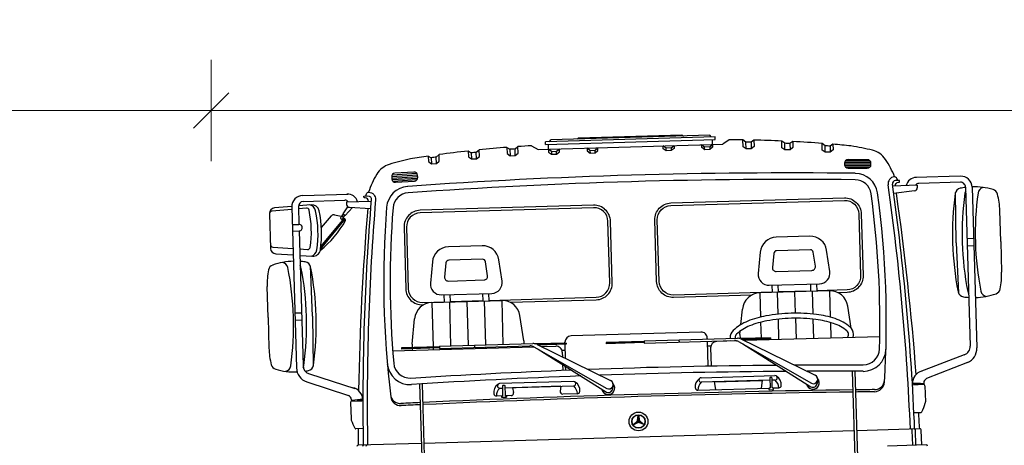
# Model space of a CAD drawing. Header units: metres. Extents: x -54 to 109, y -117 to 84.
# Tile 625 of 656: x 32.83 to 36.73, y -8.94 to -7.26. Entities that reach past the tile are written whole.
import ezdxf

# ---------------------------------------------------------------- set-up
doc = ezdxf.new("R2010")
doc.units = ezdxf.units.M
doc.layers.get('Defpoints').update_dxf_attribs({"color": 151})
for name, color, linetype, lineweight in [('X-XX-AL-AANKLEDING-SD', 7, 'Continuous', 25), ('X-XX-AL-M', 7, 'Continuous', 18), ('X-XX-AL_BINDEND-M', 10, 'Continuous', 18)]:
    doc.layers.add(name, color=color, linetype=linetype, lineweight=lineweight)
doc.styles.add('NLCS-ISO-M100-T25', font='NLCS-ISO.ttf', dxfattribs={"height": 0.25})
doc.dimstyles.new('NLCS-M100-T25-SCHRAP_L2_H2', dxfattribs={"dimscale": 0.1, "dimtxt": 2.5, "dimasz": 1.4, "dimexe": 2, "dimexo": 2, "dimgap": 0.7, "dimtad": 1, "dimzin": 0, "dimdsep": 46, "dimtxsty": 'NLCS-ISO-M100-T25', "dimblk": 'OBLIQUE', "dimcen": 0, "dimdle": 2, "dimclrd": 256, "dimclre": 256, "dimclrt": 256, "dimazin": 0, "dimtfac": 1, "dimtdec": 3, "dimtofl": 0, "dimtmove": 0, "dimatfit": 3, "dimldrblk": 'OBLIQUE', "dimfxl": 2, "dimfxlon": 1, "dimtfillclr": 256, "dimtolj": 1, "dimtzin": 0, "dimlwd": -1, "dimlwe": -1, "dimarcsym": 0})

# ---------------------------------------------------------------- blocks, each defined once
blk = doc.blocks.new('_Oblique')
at = {"color": 0, "linetype": 'ByBlock', "lineweight": -2}
blk.add_line((-0.5, -0.5), (0.5, 0.5), dxfattribs=at)
blk = doc.blocks.new('*D189')
at = {"layer": 'Defpoints', "color": 0, "transparency": 16777216}
for p in [(33.5898, -7.6145), (41.0898, -9.7269), (33.5898, -10.4946)]:
    blk.add_point(p, dxfattribs=at)
at = {"layer": 'X-XX-AL_BINDEND-M', "transparency": 16777216}
for p, q in [((33.5898, -7.8145), (33.5898, -7.4145)), ((41.0898, -7.8145), (41.0898, -7.4145)), ((41.2898, -7.6145), (33.3898, -7.6145))]:
    blk.add_line(p, q, dxfattribs=at)
at = {"layer": 'X-XX-AL_BINDEND-M', "transparency": 16777216, "xscale": 0.14, "yscale": 0.14, "zscale": 0.14, "rotation": 180}
blk.add_blockref('_Oblique', (33.5898, -7.6145), dxfattribs=at)
at = {"layer": 'X-XX-AL_BINDEND-M', "transparency": 16777216, "xscale": 0.14, "yscale": 0.14, "zscale": 0.14}
blk.add_blockref('_Oblique', (41.0898, -7.6145), dxfattribs=at)
at = {"layer": 'X-XX-AL_BINDEND-M', "transparency": 16777216, "insert": (37.3398, -7.4195), "char_height": 0.25, "attachment_point": 5, "style": 'NLCS-ISO-M100-T25'}
blk.add_mtext('\\A1;7.50', dxfattribs=at)
blk = doc.blocks.new('*D190')
at = {"layer": 'Defpoints', "color": 0, "transparency": 16777216}
for p in [(29.5398, -7.6145), (33.5898, -10.4946), (29.5398, -10.6846)]:
    blk.add_point(p, dxfattribs=at)
at = {"layer": 'X-XX-AL-M', "transparency": 16777216}
for p, q in [((29.5398, -7.8145), (29.5398, -7.4145)), ((33.5898, -7.8145), (33.5898, -7.4145)), ((33.7898, -7.6145), (29.3398, -7.6145))]:
    blk.add_line(p, q, dxfattribs=at)
at = {"layer": 'X-XX-AL-M', "transparency": 16777216, "xscale": 0.14, "yscale": 0.14, "zscale": 0.14, "rotation": 180}
blk.add_blockref('_Oblique', (29.5398, -7.6145), dxfattribs=at)
at = {"layer": 'X-XX-AL-M', "transparency": 16777216, "xscale": 0.14, "yscale": 0.14, "zscale": 0.14}
blk.add_blockref('_Oblique', (33.5898, -7.6145), dxfattribs=at)
at = {"layer": 'X-XX-AL-M', "transparency": 16777216, "insert": (31.5648, -7.4195), "char_height": 0.25, "attachment_point": 5, "style": 'NLCS-ISO-M100-T25'}
blk.add_mtext('\\A1;4.05', dxfattribs=at)
blk = doc.blocks.new('SAL-AANKLEDING_VRACHTAUTO_VOORAANZICHT-D')
for p, q in [((-0.3361, 2.6849), (-0.3361, 2.695)), ((0.3361, 2.695), (-0.3361, 2.695)), ((-0.3203, 2.695), (-0.3146, 2.7018)), ((0.3146, 2.7018), (-0.3146, 2.7018)), ((-0.205, 2.7065), (-0.2108, 2.7018)), ((-0.205, 2.7065), (0.205, 2.7065)), ((0.205, 2.7065), (0.2108, 2.7018)), ((0.3203, 2.695), (0.3146, 2.7018)), ((0.3361, 2.6849), (0.3361, 2.695)), ((-0.8014, 2.6522), (-0.79, 2.6448)), ((-0.8014, 2.6522), (-0.8014, 2.6303)), ((-0.7697, 2.647), (-0.7583, 2.6569)), ((-0.7583, 2.6303), (-0.7583, 2.6569)), ((-0.6424, 2.6676), (-0.6311, 2.6599)), ((-0.6424, 2.6676), (-0.6424, 2.6442)), ((-0.6311, 2.6599), (-0.6311, 2.6356)), ((-0.6107, 2.6614), (-0.5993, 2.6708)), ((-0.6107, 2.6356), (-0.6107, 2.6614)), ((-0.5993, 2.6442), (-0.5993, 2.6708)), ((-0.4888, 2.6775), (-0.4774, 2.6694)), ((-0.4888, 2.6775), (-0.4888, 2.6528)), ((-0.4888, 2.6528), (-0.4774, 2.6441)), ((-0.4774, 2.6694), (-0.4774, 2.6441)), ((-0.457, 2.6703), (-0.4457, 2.6794)), ((-0.457, 2.6441), (-0.457, 2.6703)), ((-0.457, 2.6441), (-0.4457, 2.6528)), ((-0.4457, 2.6528), (-0.4457, 2.6794)), ((-0.3915, 2.6812), (-0.3658, 2.6652)), ((-0.3658, 2.6652), (0.3658, 2.6652)), ((-0.3361, 2.6849), (0.3361, 2.6849)), ((-0.3248, 2.6652), (-0.3248, 2.6849)), ((-0.3134, 2.6561), (-0.3248, 2.6652)), ((-0.3248, 2.6652), (-0.3248, 2.6542)), ((-0.3248, 2.6542), (-0.3134, 2.6455)), ((-0.3134, 2.6561), (-0.2931, 2.6561)), ((-0.3134, 2.6561), (-0.3134, 2.6455)), ((-0.2931, 2.6561), (-0.2817, 2.6652)), ((-0.2931, 2.6455), (-0.2931, 2.6561)), ((-0.2931, 2.6455), (-0.2817, 2.6542)), ((-0.2817, 2.6542), (-0.2817, 2.6652)), ((-0.1723, 2.6652), (-0.1723, 2.6542)), ((-0.1609, 2.6561), (-0.1723, 2.6652)), ((-0.1723, 2.6542), (-0.1609, 2.6455)), ((-0.1609, 2.6561), (-0.1609, 2.6455)), ((-0.1609, 2.6561), (-0.1406, 2.6561)), ((-0.1406, 2.6561), (-0.1292, 2.6652)), ((-0.1406, 2.6455), (-0.1406, 2.6561)), ((-0.1406, 2.6455), (-0.1292, 2.6542)), ((-0.1292, 2.6542), (-0.1292, 2.6652)), ((0.1292, 2.6542), (0.1292, 2.6652)), ((0.1406, 2.6561), (0.1292, 2.6652)), ((0.1406, 2.6455), (0.1292, 2.6542)), ((0.1609, 2.6561), (0.1406, 2.6561)), ((0.1406, 2.6455), (0.1406, 2.6561)), ((0.1609, 2.6561), (0.1723, 2.6652)), ((0.1609, 2.6561), (0.1609, 2.6455)), ((0.1723, 2.6542), (0.1609, 2.6455)), ((0.1723, 2.6652), (0.1723, 2.6542)), ((0.2931, 2.6561), (0.2817, 2.6652)), ((0.2817, 2.6542), (0.2817, 2.6652)), ((0.2931, 2.6455), (0.2817, 2.6542)), ((0.2931, 2.6455), (0.2931, 2.6561)), ((0.3134, 2.6561), (0.2931, 2.6561)), ((0.3134, 2.6561), (0.3248, 2.6652)), ((0.3134, 2.6561), (0.3134, 2.6455)), ((0.3248, 2.6542), (0.3134, 2.6455)), ((0.3248, 2.6652), (0.3248, 2.6849)), ((0.3248, 2.6652), (0.3248, 2.6542)), ((0.3915, 2.6812), (0.3658, 2.6652)), ((0.4457, 2.6528), (0.4457, 2.6794)), ((0.457, 2.6703), (0.4457, 2.6794)), ((0.457, 2.6441), (0.4457, 2.6528)), ((0.457, 2.6441), (0.457, 2.6703)), ((0.4888, 2.6775), (0.4774, 2.6694)), ((0.4774, 2.6694), (0.4774, 2.6441)), ((0.4888, 2.6528), (0.4774, 2.6441)), ((0.4888, 2.6775), (0.4888, 2.6528)), ((0.5993, 2.6442), (0.5993, 2.6708)), ((0.6107, 2.6614), (0.5993, 2.6708)), ((0.6107, 2.6356), (0.6107, 2.6614)), ((0.6424, 2.6676), (0.6311, 2.6599)), ((0.6311, 2.6599), (0.6311, 2.6356)), ((0.6424, 2.6676), (0.6424, 2.6442)), ((0.7583, 2.6303), (0.7583, 2.6569)), ((0.7697, 2.647), (0.7583, 2.6569)), ((0.8014, 2.6522), (0.79, 2.6448)), ((0.8014, 2.6522), (0.8014, 2.6303)), ((-0.8014, 2.6303), (-0.79, 2.6216)), ((-0.79, 2.6448), (-0.79, 2.6216)), ((-0.79, 2.6216), (-0.7697, 2.6216)), ((-0.7697, 2.6216), (-0.7697, 2.647)), ((-0.7697, 2.6216), (-0.7583, 2.6303)), ((-0.6424, 2.6442), (-0.6311, 2.6356)), ((-0.6311, 2.6356), (-0.6107, 2.6356)), ((-0.6107, 2.6356), (-0.5993, 2.6442)), ((-0.4774, 2.6441), (-0.457, 2.6441)), ((-0.3134, 2.6455), (-0.2931, 2.6455)), ((-0.1609, 2.6455), (-0.1406, 2.6455)), ((0.1609, 2.6455), (0.1406, 2.6455)), ((0.3134, 2.6455), (0.2931, 2.6455)), ((0.4774, 2.6441), (0.457, 2.6441)), ((0.6107, 2.6356), (0.5993, 2.6442)), ((0.6311, 2.6356), (0.6107, 2.6356)), ((0.6424, 2.6442), (0.6311, 2.6356)), ((0.7697, 2.6216), (0.7583, 2.6303)), ((0.7697, 2.6216), (0.7697, 2.647)), ((0.79, 2.6216), (0.7697, 2.6216)), ((0.79, 2.6448), (0.79, 2.6216)), ((0.8014, 2.6303), (0.79, 2.6216)), ((-0.9482, 2.5759), (-0.8461, 2.5791)), ((-0.9481, 2.5696), (-0.8459, 2.5729)), ((-0.9461, 2.5822), (-0.8486, 2.5853)), ((0.9481, 2.5696), (0.8459, 2.5729)), ((0.9482, 2.5759), (0.8461, 2.5791)), ((0.9461, 2.5822), (0.8486, 2.5853)), ((-0.9477, 2.5634), (-0.8458, 2.5666)), ((-0.9448, 2.5572), (-0.8484, 2.5603)), ((0.9477, 2.5634), (0.8458, 2.5666)), ((0.9448, 2.5572), (0.8484, 2.5603)), ((-1.3022, 2.5111), (-1.124, 2.5111)), ((1.3022, 2.5111), (1.124, 2.5111)), ((-1.3472, 2.4571), (-1.4267, 2.4525)), ((-1.3472, 2.4661), (-1.3472, 1.8303)), ((-1.3211, 2.4672), (-1.3211, 2.397)), ((-1.2895, 2.4605), (-1.3211, 2.4587)), ((-1.3011, 2.4872), (-1.1361, 2.4872)), ((-1.1446, 2.4336), (-1.1252, 2.4612)), ((-1.1363, 2.4274), (-1.1076, 2.4577)), ((-1.13, 2.4801), (-1.13, 2.4707)), ((-1.13, 2.4801), (-1.0328, 2.4801)), ((-1.1192, 2.4588), (-1.0359, 2.4511)), ((1.13, 2.4801), (1.0328, 2.4801)), ((1.1192, 2.4588), (1.0359, 2.4511)), ((1.13, 2.4801), (1.13, 2.4707)), ((1.3011, 2.4872), (1.1361, 2.4872)), ((1.3211, 2.4672), (1.3211, 1.8385)), ((1.3472, 2.4661), (1.3472, 1.8303)), ((-1.2324, 2.3823), (-1.1911, 2.427)), ((-1.1788, 2.4307), (-1.1525, 2.424)), ((-1.1512, 2.4236), (-1.1436, 2.4329)), ((-1.1446, 2.4336), (-1.1363, 2.4274)), ((-1.1446, 2.4192), (-1.1373, 2.4282)), ((-1.1446, 2.4187), (-1.1369, 2.4118)), ((1.2777, 2.2486), (1.2806, 2.4467)), ((-1.3472, 2.397), (-1.3211, 2.397)), ((-1.2385, 2.2969), (-1.1369, 2.4118)), ((-1.2368, 2.3077), (-1.1413, 2.4157)), ((-1.3472, 2.3712), (-1.3211, 2.3712)), ((-1.3211, 2.3712), (-1.3211, 1.8385)), ((1.4538, 2.2486), (1.4538, 2.3706)), ((-1.4271, 2.3101), (-1.3472, 2.3024)), ((-1.3211, 2.2998), (-1.2896, 2.2968)), ((1.3472, 2.2628), (1.3211, 2.2628)), ((-1.2777, 2.0331), (-1.2806, 2.2312)), ((-0.7437, 2.2275), (-0.7505, 2.1718)), ((-0.5986, 2.2377), (-0.7322, 2.2377)), ((-0.5806, 2.1718), (-0.5874, 2.2278)), ((0.5546, 2.2275), (0.5478, 2.1718)), ((0.6997, 2.2377), (0.5661, 2.2377)), ((0.7177, 2.1718), (0.7109, 2.2278)), ((1.2777, 2.2486), (1.2806, 2.0505)), ((1.3472, 2.2344), (1.3211, 2.2344)), ((1.4538, 2.2486), (1.4538, 2.1267)), ((-1.4538, 2.0331), (-1.4538, 2.155)), ((-0.7363, 2.1558), (-0.5948, 2.1558)), ((0.562, 2.1558), (0.7035, 2.1558)), ((-0.8036, 2.0732), (-0.8036, 1.897)), ((-0.8036, 2.0732), (-0.5275, 2.0732)), ((-0.7539, 2.0732), (-0.7539, 2.1021)), ((-0.7346, 2.0732), (-0.7346, 1.8991)), ((-0.73, 2.0732), (-0.73, 2.1021)), ((-0.6656, 2.0732), (-0.6656, 1.8991)), ((-0.6009, 2.0732), (-0.6009, 2.1021)), ((-0.5965, 2.0732), (-0.5965, 1.8991)), ((-0.5769, 2.0732), (-0.5769, 2.1021)), ((-0.5275, 2.0732), (-0.5275, 1.8991)), ((0.7708, 2.0732), (0.4947, 2.0732)), ((0.4947, 2.0732), (0.4947, 1.9773)), ((0.5444, 2.0732), (0.5444, 2.1021)), ((0.5638, 2.0732), (0.5638, 1.9867)), ((0.5684, 2.0732), (0.5684, 2.1021)), ((0.6328, 2.0732), (0.6328, 1.9886)), ((0.6975, 2.0732), (0.6975, 2.1021)), ((0.7018, 2.0732), (0.7018, 1.9833)), ((0.7215, 2.0732), (0.7215, 2.1021)), ((0.7708, 2.0732), (0.7708, 1.9689)), ((-1.4538, 2.0331), (-1.4538, 1.9111)), ((-1.3472, 2.0472), (-1.3211, 2.0472)), ((-1.2777, 2.0331), (-1.2806, 1.835)), ((-1.3472, 2.0189), (-1.3211, 2.0189)), ((-0.8869, 1.9103), (-0.8742, 2.0109)), ((-0.4443, 1.9103), (-0.457, 2.0109)), ((0.4165, 1.95), (0.4242, 2.0109)), ((0.8524, 1.9233), (0.8414, 2.0109)), ((0.4947, 1.9568), (0.4947, 1.8944)), ((0.5638, 1.9666), (0.5638, 1.886)), ((0.6328, 1.9686), (0.6328, 1.886)), ((0.7018, 1.9632), (0.7018, 1.886)), ((-0.8869, 1.9103), (-0.8869, 1.897)), ((-0.4443, 1.9103), (-0.4443, 1.8991)), ((0.2569, 1.9251), (-0.2569, 1.9251)), ((0.4115, 1.9103), (0.4133, 1.9244)), ((0.4115, 1.9103), (0.4115, 1.8945)), ((0.7708, 1.9479), (0.7708, 1.886)), ((-0.9645, 1.886), (-0.405, 1.886)), ((-0.779, 1.897), (-0.9292, 1.897)), ((-0.9292, 1.897), (-0.9292, 1.8924)), ((-0.779, 1.8947), (-0.9292, 1.8947)), ((-0.779, 1.8924), (-0.9292, 1.8924)), ((-0.8869, 1.8924), (-0.8869, 1.886)), ((-0.8036, 1.8924), (-0.8036, 1.886)), ((-0.779, 1.8991), (-0.4093, 1.8991)), ((-0.779, 1.8991), (-0.779, 1.8903)), ((-0.779, 1.8903), (-0.4207, 1.8903)), ((-0.7346, 1.8903), (-0.7346, 1.886)), ((-0.6656, 1.8903), (-0.6656, 1.886)), ((-0.6406, 1.8991), (-0.6406, 1.8903)), ((-0.5965, 1.8903), (-0.5965, 1.886)), ((-0.5275, 1.8903), (-0.5275, 1.886)), ((-0.4443, 1.8903), (-0.4443, 1.886)), ((-0.405, 1.886), (-0.1216, 1.7124)), ((-0.2777, 1.897), (-0.3983, 1.897)), ((-0.3954, 1.8957), (-0.1057, 1.7436)), ((-0.2777, 1.8947), (-0.3934, 1.8947)), ((-0.2777, 1.8924), (-0.3891, 1.8924)), ((-0.3886, 1.8762), (-0.1237, 1.6985)), ((-0.3769, 1.886), (-0.3187, 1.886)), ((-0.2819, 1.897), (-0.2819, 1.9001)), ((-0.2819, 1.8361), (-0.2819, 1.8924)), ((-0.2777, 1.897), (-0.2777, 1.8924)), ((-0.1192, 1.8944), (-0.1192, 1.8898)), ((0.0311, 1.8944), (-0.1192, 1.8944)), ((0.0311, 1.8921), (-0.1192, 1.8921)), ((0.0311, 1.8898), (-0.1192, 1.8898)), ((0.0311, 1.8965), (0.0311, 1.8877)), ((0.0311, 1.8965), (0.4008, 1.8965)), ((0.0311, 1.8877), (0.3893, 1.8877)), ((0.1695, 1.8965), (0.1695, 1.8877)), ((0.2819, 1.8965), (0.2819, 1.9001)), ((0.2819, 1.7903), (0.2819, 1.8877)), ((0.3995, 1.886), (0.3187, 1.886)), ((0.405, 1.8834), (0.6885, 1.7098)), ((0.5324, 1.8944), (0.4118, 1.8944)), ((0.4147, 1.8931), (0.7044, 1.741)), ((0.5324, 1.8921), (0.4166, 1.8921)), ((0.5324, 1.8898), (0.421, 1.8898)), ((0.4215, 1.8736), (0.6864, 1.6959)), ((0.9645, 1.886), (0.4286, 1.886)), ((0.4947, 1.8898), (0.4947, 1.886)), ((0.5324, 1.8944), (0.5324, 1.8898)), ((-0.2951, 1.8692), (-0.2819, 1.8692)), ((-0.2937, 1.861), (-0.2937, 1.8423)), ((0.2819, 1.8692), (0.2951, 1.8692)), ((0.2937, 1.861), (0.2937, 1.7902)), ((-1.2966, 1.8046), (-1.1186, 1.7424)), ((-0.2937, 1.8125), (-0.2937, 1.7902)), ((-0.2819, 1.7903), (-0.2819, 1.8046)), ((1.2966, 1.8046), (1.1186, 1.7424)), ((-1.308, 1.7735), (-1.1448, 1.7147)), ((1.308, 1.7735), (1.1448, 1.7147)), ((-0.862, 1.7521), (-0.862, 0.996)), ((-0.8518, 1.7524), (-0.8518, 0.996)), ((-0.2525, 1.7443), (-0.5453, 1.7443)), ((-0.5453, 1.7266), (-0.5332, 1.7266)), ((-0.525, 1.7266), (-0.2525, 1.7266)), ((-0.3035, 1.7266), (-0.4943, 1.7266)), ((-0.4943, 1.7266), (-0.491, 1.7073)), ((-0.3035, 1.7266), (-0.3067, 1.7073)), ((-0.0964, 1.7254), (-0.0985, 1.7114)), ((0.2525, 1.7443), (0.5453, 1.7443)), ((0.525, 1.7266), (0.2525, 1.7266)), ((0.3035, 1.7266), (0.4943, 1.7266)), ((0.3035, 1.7266), (0.3087, 1.6956)), ((0.4943, 1.7266), (0.4891, 1.6956)), ((0.5453, 1.7266), (0.5332, 1.7266)), ((0.7137, 1.7228), (0.7116, 1.7088)), ((0.8518, 1.7524), (0.8518, 0.996)), ((0.862, 1.7521), (0.862, 0.996)), ((-1.1373, 1.6869), (-1.1373, 1.6227)), ((-1.1351, 1.6924), (-1.092, 1.6924)), ((-1.1331, 1.6979), (-1.1331, 1.6938)), ((-1.0882, 1.6924), (-1.1105, 1.6924)), ((-0.5358, 1.6956), (-0.5593, 1.6956)), ((-0.5009, 1.6956), (-0.5223, 1.6956)), ((-0.2386, 1.6956), (-0.2969, 1.6956)), ((0.2386, 1.6956), (0.5223, 1.6956)), ((0.5358, 1.6956), (0.5593, 1.6956)), ((1.0882, 1.6924), (1.1105, 1.6924)), ((1.1351, 1.6924), (1.092, 1.6924)), ((1.1331, 1.6979), (1.1331, 1.6938)), ((1.1373, 1.6869), (1.1373, 1.6227)), ((-0.0035, 1.5807), (-0.0002, 1.6041)), ((0, 1.6041), (0, 1.5787)), ((0.0002, 1.6041), (0.0035, 1.5807)), ((-1.0908, 1.5821), (-1.1189, 1.5821)), ((-0.0221, 1.5662), (-0.0035, 1.5807)), ((-0.022, 1.566), (0, 1.5787)), ((0, 1.5747), (-0.0219, 1.5658)), ((0, 1.5787), (-0.0035, 1.5807)), ((0.0035, 1.5807), (0, 1.5787)), ((0, 1.5787), (0, 1.5747)), ((0.022, 1.566), (0, 1.5787)), ((0.0219, 1.5658), (0, 1.5747)), ((0.0035, 1.5807), (0.0221, 1.5662)), ((1.0908, 1.5821), (1.1189, 1.5821)), ((-0.862, 1.5169), (-1.1125, 1.5169)), ((0.8518, 1.5169), (-0.8518, 1.5169)), ((1.1125, 1.5169), (0.862, 1.5169)), ((1.0824, 1.4529), (1.0824, 1.5116)), ((1.0952, 1.4529), (1.0952, 1.5116)), ((1.1178, 1.4529), (1.1178, 1.5116)), ((1.1356, 1.4529), (0.9822, 1.4529))]:
    blk.add_line(p, q)
for points in [[(-0.934, 2.5524), (-0.8588, 2.5548, 0.414214), (-0.8457, 2.5687), (-0.846, 2.5777, 0.414214), (-0.8599, 2.5908), (-0.9351, 2.5884, 0.414214), (-0.9482, 2.5745), (-0.9479, 2.5655, 0.414214)], [(0.934, 2.5524), (0.8588, 2.5548, -0.414214), (0.8457, 2.5687), (0.846, 2.5777, -0.414214), (0.8599, 2.5908), (0.9351, 2.5884, -0.414214), (0.9482, 2.5745), (0.9479, 2.5655, -0.414214)], [(-1.1542, 2.4148), (-1.1523, 2.4133, 0.414214), (-1.1474, 2.414), (-1.1453, 2.4168, 0.414214), (-1.146, 2.4217), (-1.1479, 2.4231, 0.414214), (-1.1529, 2.4224), (-1.1549, 2.4197, 0.414214)], [(-0.7653, 2.1021), (-0.5658, 2.1021, 0.450081), (-0.5238, 2.1495), (-0.5341, 2.2342, 0.379234), (-0.5986, 2.2914), (-0.7322, 2.2914, 0.379234), (-0.7971, 2.2339), (-0.8073, 2.1495, 0.450081)], [(0.5331, 2.1021), (0.7325, 2.1021, 0.450081), (0.7745, 2.1495), (0.7642, 2.2342, 0.379234), (0.6997, 2.2914), (0.5661, 2.2914, 0.379234), (0.5013, 2.2339), (0.491, 2.1495, 0.450081)]]:
    blk.add_lwpolyline(points, format="xyb", close=True)
for points in [[(-1.0435, 2.4801, 0.445998), (-1.0564, 2.4944), (-1.0603, 2.4944), (-1.0603, 2.5016), (-1.0449, 2.5016, -0.447237), (-1.032, 2.4871, -0.447237)], [(-1.0526, 2.5016, -0.262336), (-1.0453, 2.5152, -0.165471), (-1.0403, 2.5165, -0.42128), (-1.015, 2.4856, -0.42128)], [(0.8852, 2.5091, 0.020675), (-0.8852, 2.5091, 0.371287), (-0.9467, 2.4516, 0.04128), (-0.962, 1.8372, 0.407379), (-0.8954, 1.7765, -0.006064), (-0.2609, 1.7905, 0.407379)], [(0.6216, 1.7844, -0.002617), (0.8954, 1.7765, 0.407379), (0.962, 1.8372, 0.04128), (0.9467, 2.4516, 0.371287), (0.8852, 2.5091, 0.020675)], [(1.0526, 2.5016, 0.262336), (1.0453, 2.5152, 0.165471), (1.0403, 2.5165, 0.42128), (1.015, 2.4856, 0.42128)], [(1.0435, 2.4801, -0.445998), (1.0564, 2.4944), (1.0603, 2.4944), (1.0603, 2.5016), (1.0449, 2.5016, 0.447237), (1.032, 2.4871, 0.447237)], [(-1.3471, 2.4687), (-1.4152, 2.4647, 0.397144), (-1.4362, 2.4425), (-1.4362, 2.3055, 0.386183), (-1.4161, 2.2833), (-1.3472, 2.2767, 0.391174)], [(-1.3211, 2.2741), (-1.2715, 2.2693, 0.391174), (-1.239, 2.2939, 0.088817), (-1.2392, 2.4486, 0.379553), (-1.2705, 2.4732)], [(-1.2705, 2.4732), (-1.3209, 2.4702, 0.397144)], [(-0.4938, 2.0647), (-0.1531, 2.0647, 0.414214), (-0.0878, 2.1299), (-0.0878, 2.3735, 0.414214), (-0.1531, 2.4387), (-0.8402, 2.4387, 0.414214), (-0.9055, 2.3735), (-0.9055, 2.1299, 0.414214), (-0.8402, 2.0647)], [(-0.5769, 2.0745), (-0.1531, 2.0745, 0.414214), (-0.0977, 2.1299), (-0.0977, 2.3735, 0.414214), (-0.1531, 2.4289), (-0.8402, 2.4289, 0.414214), (-0.8956, 2.3735), (-0.8956, 2.1299, 0.414214), (-0.8402, 2.0745)], [(0.461, 2.0647), (0.1531, 2.0647, -0.414214), (0.0878, 2.1299), (0.0878, 2.3735, -0.414214), (0.1531, 2.4387), (0.8402, 2.4387, -0.414214), (0.9055, 2.3735), (0.9055, 2.1299, -0.414214), (0.8402, 2.0647)], [(0.5444, 2.0745), (0.1531, 2.0745, -0.414214), (0.0977, 2.1299), (0.0977, 2.3735, -0.414214), (0.1531, 2.4289), (0.8402, 2.4289, -0.414214), (0.8956, 2.3735), (0.8956, 2.1299, -0.414214), (0.8402, 2.0745)], [(-0.8402, 2.0745), (-0.7539, 2.0745, 0.414214)], [(-0.73, 2.0745), (-0.6009, 2.0745, 0.414214)], [(0.6975, 2.0745), (0.5684, 2.0745, -0.414214)], [(0.8402, 2.0745), (0.7215, 2.0745, -0.414214)], [(-0.8402, 2.0647), (-0.8373, 2.0647, 0.414214)], [(0.8402, 2.0647), (0.8045, 2.0647, -0.414214)], [(0.8075, 2.0647), (0.8045, 2.0647, -0.414214)], [(0.6166, 1.9888, 0.037645), (0.5166, 1.9812, 0.050157), (0.4437, 1.9626, 0.093492), (0.3848, 1.9275, 0.214957), (0.372, 1.8992, 0.018536), (0.3721, 1.8965, 0.093492)], [(0.8587, 1.886, 0.090052), (0.8611, 1.8992, 0.214957), (0.8484, 1.9275, 0.093492), (0.7895, 1.9626, 0.050157), (0.7166, 1.9812, 0.037645), (0.6166, 1.9888, 0.037645)], [(0.6166, 1.9688, 0.037645), (0.5196, 1.9615, 0.050157), (0.4505, 1.9438, 0.093492), (0.398, 1.9125, 0.214957), (0.392, 1.8992, 0.039683), (0.3923, 1.8965, 0.000025)], [(0.8352, 1.886, 0.000025), (0.8352, 1.886, 0.214957), (0.8412, 1.8992, 0.214957), (0.8352, 1.9125, 0.093492), (0.7826, 1.9438, 0.050157), (0.7136, 1.9615, 0.037645), (0.6166, 1.9688, 0.037645)], [(-0.4128, 1.8893, 0.01378), (-0.4121, 1.8886, 0.000025), (-0.4121, 1.8886, 0.050157)], [(0.3738, 1.8877, 0.012146), (0.3744, 1.886, 0.093492)], [(0.3973, 1.8867, 0.01378), (0.398, 1.886, 0.000025), (0.398, 1.886, 0.050157)], [(-0.1962, 1.7911, -0.00715), (0.552, 1.786, 0.407379)], [(-0.5305, 1.7375), (-0.5276, 1.7375, -0.414214), (-0.525, 1.7349), (-0.525, 1.6983, 0.414214), (-0.5223, 1.6956, -0.414214), (-0.5197, 1.693), (-0.5197, 1.6916, -0.414214), (-0.5223, 1.689), (-0.5358, 1.689, -0.414214), (-0.5385, 1.6916), (-0.5385, 1.693, -0.414214), (-0.5358, 1.6956, 0.414214), (-0.5332, 1.6983), (-0.5332, 1.7349, -0.414214), (-0.5305, 1.7375)], [(0.5305, 1.7375), (0.5276, 1.7375, 0.414214), (0.525, 1.7349), (0.525, 1.6983, -0.414214), (0.5223, 1.6956, 0.414214), (0.5197, 1.693), (0.5197, 1.6916, 0.414214), (0.5223, 1.689), (0.5358, 1.689, 0.414214), (0.5385, 1.6916), (0.5385, 1.693, 0.414214), (0.5358, 1.6956, -0.414214), (0.5332, 1.6983), (0.5332, 1.7349, 0.414214), (0.5305, 1.7375)]]:
    blk.add_lwpolyline(points, format="xyb")
for radius in [0.0371, 0.0268, 0.0254]:
    blk.add_circle((0, 1.5787), radius)
for centre, radius, start, end in [((-0.2528, -2.1829), 4.8661, 96.4733, 97.3164), ((-0.2528, -2.1829), 4.8661, 94.5931, 95.9629), ((-0.2528, -2.1829), 4.8575, 94.226, 94.4666), ((-0.2528, -2.1829), 4.8661, 92.7796, 94.0842), ((-0.2528, -2.1829), 4.8575, 92.41, 92.6502), ((-0.2528, -2.1829), 4.8661, 91.6331, 92.2717), ((0.2528, -2.1829), 4.8661, 87.7283, 88.3669), ((0.2528, -2.1829), 4.8575, 87.3498, 87.59), ((0.2528, -2.1829), 4.8661, 85.9158, 87.2204), ((0.2528, -2.1829), 4.8575, 85.5334, 85.774), ((0.2528, -2.1829), 4.8661, 84.0371, 85.4069), ((0.2528, -2.1829), 4.8661, 82.6836, 83.5267), ((-0.9331, 2.5391), 0.0879, 105.6612, 147.7123), ((-0.6807, 1.6389), 1.0228, 100.8062, 105.6612), ((-0.2528, -2.1829), 4.8575, 96.1084, 96.3497), ((0.2528, -2.1829), 4.8575, 83.6503, 83.8916), ((0.6807, 1.6389), 1.0228, 74.3388, 79.1938), ((0.9331, 2.5391), 0.0879, 32.2877, 74.3388), ((-0.7024, 2.3933), 0.3608, 147.7123, 160.0397), ((0.7024, 2.3933), 0.3608, 19.9603, 32.2877), ((-0.8826, 2.4447), 0.09, 92.3688, 173.8459), ((0, -18.89), 21.443, 87.63119, 92.36881), ((0.8826, 2.4447), 0.09, 6.1541, 87.6312), ((-1.3022, 2.4661), 0.045, 90, 180), ((-1.1254, 2.4712), 0.0399, 12.764, 92.9894), ((1.1254, 2.4712), 0.0399, 87.0106, 167.236), ((1.3022, 2.4661), 0.045, 0, 90), ((-1.3011, 2.4672), 0.02, 90, 180), ((-1.2889, 2.4507), 0.00987, 10.2215, 93.3591), ((-1.2827, 2.4432), 0.03, 10.2215, 79.9453), ((-1.1356, 2.473), 0.0142, 29.6646, 91.9698), ((-1.1181, 2.4707), 0.012, 180, 264.7304), ((8.6698, 1.4017), 9.7623, 173.61618, 179.32379), ((8.6698, 1.4017), 9.7452, 173.6142, 179.32261), ((-8.6698, 1.4017), 9.7452, 0.67739, 6.3858), ((-8.6698, 1.4017), 9.7623, 0.67621, 6.38382), ((1.1181, 2.4707), 0.012, 275.2696, 0), ((1.1356, 2.473), 0.0142, 88.0302, 150.3354), ((1.3043, 2.4389), 0.025, 99.5239, 170.3063), ((1.3465, 2.1872), 0.2802, 95.2025, 99.5239), ((1.3011, 2.4672), 0.02, 0, 90), ((1.3465, 2.1872), 0.2802, 72.757, 89.8657), ((1.3944, 2.4389), 0.025, 99.5239, 170.3063), ((-1.4262, 2.4425), 0.01, 93.3591, 180), ((-1.6911, 2.3782), 0.4186, 349.9194, 10.2215), ((-1.6849, 2.3707), 0.4387, 349.9194, 10.2215), ((-1.1819, 2.4185), 0.0126, 75.6737, 137.3274), ((-1.1552, 2.4133), 0.011, 69.1774, 75.6737), ((9.6094, 1.2416), 10.7246, 173.51921, 177.37607), ((2.7603, 2.0519), 3.7539, 173.8459, 185.3002), ((-2.7603, 2.0519), 3.7539, 354.6998, 6.1541), ((-9.6094, 1.2416), 10.7246, 2.62393, 6.48079), ((2.3976, 2.2521), 1.1341, 170.3063, 180.1782), ((2.4358, 2.2521), 1.1341, 170.3063, 180.1782), ((1.3425, 2.4389), 0.025, 148.912, 170.3063), ((2.4877, 2.2521), 1.1341, 170.3063, 180.1782), ((1.4221, 2.4309), 0.025, 12.7888, 72.757), ((1.161, 2.3717), 0.2928, 359.783, 12.7888), ((-1.3211, 2.3841), 0.0129, 270, 90), ((-1.4908, 2.6223), 0.4152, 307.2523, 328.6911), ((-1.1396, 2.4087), 0.0041, 328.6911, 48.508), ((-1.4262, 2.3201), 0.01, 180, 264.4629), ((-1.2887, 2.3066), 0.00987, 264.4629, 349.9194), ((-1.2825, 2.2992), 0.03, 281.7021, 349.9194), ((-1.4221, 2.2154), 0.025, 107.243, 167.2112), ((-1.3465, 1.9717), 0.2802, 90.1381, 107.243), ((-1.3944, 2.2234), 0.025, 9.6937, 80.4761), ((-2.4877, 2.0366), 1.1341, 359.8218, 9.6937), ((-1.3465, 1.9717), 0.2802, 80.4761, 84.7975), ((-1.3425, 2.2234), 0.025, 9.6937, 31.088), ((-2.4358, 2.0366), 1.1341, 359.8218, 9.6937), ((-1.3043, 2.2234), 0.025, 9.6937, 80.4761), ((-2.3976, 2.0366), 1.1341, 359.8218, 9.6937), ((-0.7322, 2.2261), 0.0116, 90, 173.0736), ((-0.5986, 2.2264), 0.0113, 6.9264, 90), ((0.5661, 2.2261), 0.0116, 90, 173.0736), ((0.6997, 2.2264), 0.0113, 6.9264, 90), ((2.3976, 2.2451), 1.1341, 179.8218, 189.6937), ((2.4358, 2.2451), 1.1341, 179.8218, 189.6937), ((2.4877, 2.2451), 1.1341, 179.8218, 189.6937), ((-1.161, 2.1561), 0.2928, 167.2112, 180.217), ((-0.7363, 2.1701), 0.0143, 173.0736, 270), ((-0.5948, 2.1701), 0.0143, 270, 6.9264), ((0.562, 2.1701), 0.0143, 173.0736, 270), ((0.7035, 2.1701), 0.0143, 270, 6.9264), ((1.161, 2.1256), 0.2928, 347.2112, 0.217), ((-0.8036, 2.002), 0.0711, 90, 172.8158), ((-0.5275, 2.002), 0.0711, 7.1842, 90), ((0.4947, 2.002), 0.0711, 90, 172.8158), ((0.7708, 2.002), 0.0711, 7.1842, 90), ((-2.4877, 2.0295), 1.1341, 350.3063, 0.1782), ((-2.4358, 2.0295), 1.1341, 350.3063, 0.1782), ((-2.3976, 2.0295), 1.1341, 350.3063, 0.1782), ((1.3043, 2.0583), 0.025, 189.6937, 260.4761), ((1.3465, 2.31), 0.2802, 260.4761, 264.7975), ((1.3425, 2.0583), 0.025, 189.6937, 211.088), ((1.3465, 2.31), 0.2802, 270.1381, 287.243), ((1.3944, 2.0583), 0.025, 189.6937, 260.4761), ((1.4221, 2.0663), 0.025, 287.243, 347.2112), ((-1.161, 1.91), 0.2928, 179.783, 192.7888), ((-0.2569, 1.9001), 0.025, 90, 180), ((0.2569, 1.9001), 0.025, 0, 90), ((-0.4207, 1.8597), 0.0306, 59.1498, 90), ((-0.4093, 1.8685), 0.0306, 62.9878, 90), ((-0.3187, 1.861), 0.025, 0, 90), ((0.3187, 1.861), 0.025, 90, 180), ((0.3893, 1.8571), 0.0306, 59.1498, 90), ((0.4008, 1.8659), 0.0306, 62.9878, 90), ((-1.4221, 1.8507), 0.025, 192.7888, 252.757), ((-1.3944, 1.8428), 0.025, 279.5239, 350.3063), ((-1.2858, 1.8382), 0.0353, 179.5234, 252.0991), ((-1.3425, 1.8428), 0.025, 332.2217, 350.3063), ((-1.3043, 1.8428), 0.025, 279.5239, 350.3063), ((-0.8976, 1.8409), 0.09, 183.3013, 271.9611), ((0.8976, 1.8409), 0.09, 268.0389, 356.6987), ((1.2858, 1.8382), 0.0353, 287.9009, 0.4766), ((-1.3465, 2.0944), 0.2802, 252.757, 270.2779), ((-1.2872, 1.8298), 0.06, 179.5234, 249.7085), ((-1.3465, 2.0944), 0.2802, 276.7752, 279.5239), ((1.2872, 1.8298), 0.06, 290.2915, 0.4766), ((0, -24.3726), 26.1389, 90.48961, 91.96113), ((0, -24.3726), 26.1389, 88.70359, 90.3248), ((0, -24.3726), 26.1389, 88.03887, 88.52545), ((-1.1397, 1.6952), 0.0517, 1.18, 75.5352), ((-0.5309, 1.7091), 0.0385, 122.8546, 187.1647), ((-0.5152, 1.6943), 0.0442, 132.9859, 178.2441), ((-0.5453, 1.7355), 0.00885, 90, 270), ((-0.2525, 1.7355), 0.00885, 270, 90), ((-0.2826, 1.6943), 0.0442, 1.7559, 47.0141), ((-0.2668, 1.7091), 0.0385, 352.8353, 57.1454), ((-0.1158, 1.714), 0.0255, 189.6801, 40.5175), ((-0.1137, 1.728), 0.0175, 242.9878, 62.9878), ((0.2668, 1.7091), 0.0385, 122.8546, 187.1647), ((0.2826, 1.6943), 0.0442, 132.9859, 178.2441), ((0.2525, 1.7355), 0.00885, 90, 270), ((0.5453, 1.7355), 0.00885, 270, 90), ((0.5152, 1.6943), 0.0442, 1.7559, 47.0141), ((0.5309, 1.7091), 0.0385, 352.8353, 57.1454), ((0.6943, 1.7114), 0.0255, 189.6801, 40.5175), ((0.6964, 1.7254), 0.0175, 242.9878, 62.9878), ((1.1397, 1.6952), 0.0517, 104.4648, 178.82), ((-1.151, 1.6979), 0.0179, 0, 69.7085), ((-1.1297, 1.6869), 0.00763, 98.0815, 180), ((-1.0916, 1.4183), 0.2789, 89.2721, 98.0815), ((-0.9386, 1.7173), 0.04, 185.17, 270.9829), ((-0.9378, 1.7089), 0.04, 185.3002, 270.9823), ((0, -52.9867), 54.6721, 90.90344, 90.98293), ((0, -52.9867), 54.6721, 89.10731, 90.89269), ((0, -52.9867), 54.6636, 89.10717, 90.89283), ((-0.5592, 1.7056), 0.01, 187.6018, 270), ((-0.5009, 1.7056), 0.01, 270, 9.508), ((-0.2969, 1.7056), 0.01, 170.492, 270), ((-0.2386, 1.7056), 0.01, 270, 352.3982), ((-0.1158, 1.714), 0.0175, 242.9878, 351.3937), ((0.2386, 1.7056), 0.01, 187.6018, 270), ((0.5592, 1.7056), 0.01, 270, 352.3982), ((0.6943, 1.7114), 0.0175, 242.9878, 351.3937), ((0, -52.9867), 54.6721, 89.01707, 89.09656), ((0.9378, 1.7089), 0.04, 269.0177, 354.6998), ((0.9386, 1.7173), 0.04, 269.0171, 354.83), ((1.0916, 1.4183), 0.2789, 81.9185, 90.7279), ((1.1297, 1.6869), 0.00763, 0, 81.9185), ((1.151, 1.6979), 0.0179, 110.2915, 180), ((0, -52.9867), 54.6636, 90.90358, 90.98228), ((0, -52.9867), 54.6636, 89.01772, 89.09642), ((-1.1195, 1.6227), 0.0178, 180, 197.2494), ((-0.9621, 1.6716), 0.1827, 197.2494, 208.538), ((0.9621, 1.6716), 0.1827, 331.462, 342.7506), ((1.1195, 1.6227), 0.0178, 342.7506, 0), ((-1.1189, 1.5863), 0.00415, 208.538, 270), ((9.6094, 1.2416), 10.7246, 178.18052, 178.5292), ((-9.6094, 1.2416), 10.7246, 1.4708, 1.81948), ((1.1189, 1.5863), 0.00415, 270, 331.462), ((-1.1125, 1.5116), 0.00527, 90, 180), ((-1.0899, 1.5116), 0.00527, 90, 180), ((-1.0771, 1.5116), 0.00527, 90, 180), ((1.0771, 1.5116), 0.00527, 0, 90), ((1.0899, 1.5116), 0.00527, 0, 90), ((1.1125, 1.5116), 0.00527, 0, 90), ((1.1356, 1.4479), 0.005, 0.9508, 90)]:
    blk.add_arc(centre, radius, start, end)

msp = doc.modelspace()

# ---------------------------------------------------------------- block references
at = {"layer": 'X-XX-AL-AANKLEDING-SD', "rotation": 1.670595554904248}
msp.add_blockref('SAL-AANKLEDING_VRACHTAUTO_VOORAANZICHT-D', (35.3272, -10.4224), dxfattribs=at)

# ---------------------------------------------------------------- dimensions: what is measured, and where the dimension line sits
at = {"layer": 'X-XX-AL-M'}
dim = msp.add_linear_dim(base=(29.5398, -7.6145), p1=(33.5898, -10.4946), p2=(29.5398, -10.6846), dimstyle='NLCS-M100-T25-SCHRAP_L2_H2', override={"dimtmove": 1}, dxfattribs=at)
dim.commit()
dim.dimension.update_dxf_attribs({"geometry": '*D190', "text_midpoint": (31.5648, -7.4195)})
at = {"layer": 'X-XX-AL_BINDEND-M'}
dim = msp.add_linear_dim(base=(33.5898, -7.6145), p1=(41.0898, -9.7269), p2=(33.5898, -10.4946), dimstyle='NLCS-M100-T25-SCHRAP_L2_H2', override={"dimtmove": 1}, dxfattribs=at)
dim.commit()
dim.dimension.update_dxf_attribs({"geometry": '*D189', "text_midpoint": (37.3398, -7.4195)})

doc.saveas('drawing.dxf')
